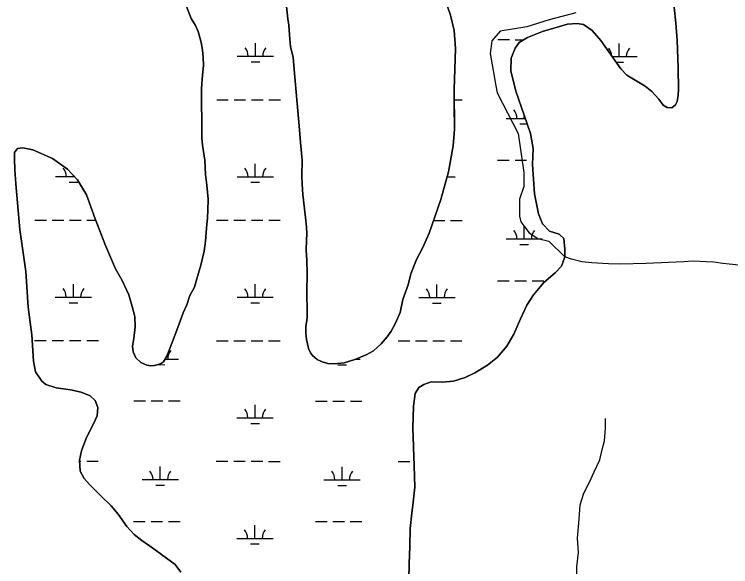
# Model space of a CAD drawing. Extents: x 3148686 to 3186545, y 916144 to 941516.
# Drawn here: x 3169093 to 3171071, y 928058 to 929583 of the extents above; entities that cross this region are included whole.
import ezdxf

# ---------------------------------------------------------------- set-up
doc = ezdxf.new("R2010")
doc.units = 0
for name, color, linetype in [('V-SITE-VEGE', 7, 'Continuous'), ('V-TOPO-SHOR', 7, 'Continuous'), ('V-WETL-SWMP', 7, 'Continuous')]:
    doc.layers.add(name, color=color, linetype=linetype)

msp = doc.modelspace()

# ---------------------------------------------------------------- linework, layer by layer
at = {"layer": 'V-SITE-VEGE'}
for points in [[(3169567.3, 929607.4), (3169581.5, 929571), (3169592.7, 929551.9), (3169600.2, 929535.4), (3169608.8, 929504.7), (3169612.4, 929484.2), (3169614.1, 929464.4), (3169615.2, 929441.5), (3169612.2, 929415), (3169609.4, 929378.5), (3169609.3, 929331.3), (3169610.4, 929294.9), (3169610.5, 929266.7), (3169610.8, 929241.7), (3169612.8, 929222.1), (3169618.8, 929180.7), (3169620.9, 929140.4), (3169624.7, 929111.2), (3169628, 929072.2), (3169627.5, 929041), (3169626.1, 929021.4), (3169623.3, 928992.6), (3169620.6, 928956.7), (3169617.1, 928929.4), (3169607.8, 928890.7), (3169596.5, 928853.1), (3169590, 928830.1), (3169577.8, 928806.8), (3169569.1, 928781.2), (3169558.7, 928758.6), (3169544.5, 928718.3), (3169527.3, 928672.5), (3169514.2, 928639), (3169504.8, 928623.9), (3169496.9, 928618.3), (3169480.3, 928613.3), (3169469.9, 928612.5), (3169459.1, 928614.3), (3169441.9, 928622.1), (3169428.2, 928634.7), (3169421, 928651.4), (3169419.5, 928667.2), (3169423.3, 928688.3), (3169426.3, 928720), (3169425.2, 928749), (3169418.6, 928776.5), (3169409.1, 928809), (3169391, 928848.1), (3169372.6, 928880.2), (3169345.1, 928944.5), (3169316.3, 929018.4), (3169292.6, 929084.2), (3169267, 929126.3), (3169240, 929155.2), (3169198, 929185), (3169144, 929208.4), (3169116.4, 929214.5), (3169101.9, 929212.3), (3169093.7, 929201.2), (3169093, 929183.9), (3169094.4, 929153.8), (3169097.4, 929114.5), (3169101.9, 929062.1), (3169108.6, 928988.5), (3169124.4, 928872.6), (3169131.5, 928774.5), (3169141.6, 928698.4), (3169145.5, 928625.5), (3169151.4, 928596.5), (3169168.8, 928569.9), (3169179.7, 928561), (3169208.9, 928552.3), (3169248.1, 928546.6), (3169277.6, 928539.7), (3169302.5, 928530), (3169316.5, 928517.2), (3169323.8, 928497.2), (3169321.8, 928475.1), (3169316.7, 928464.8), (3169290.1, 928410.5), (3169278.5, 928378)], [(3169904.8, 928660.8), (3169902.2, 928672.9), (3169899.9, 928685.1), (3169897.8, 928703.4), (3169897.4, 928722.2), (3169899.8, 928732.1), (3169901.6, 928745.7), (3169901.7, 928760.1), (3169900.6, 928816.8), (3169901.4, 928866.6), (3169900.6, 928904.3), (3169899, 928931.6), (3169899.2, 928959.7), (3169900.1, 928976.5), (3169899.3, 928996), (3169896.5, 929022.2), (3169889.9, 929085.6), (3169887.5, 929114), (3169886.6, 929138.4), (3169887.5, 929180.4), (3169883.1, 929228.6), (3169879.2, 929274.6), (3169873.4, 929336.5), (3169865.7, 929430.6), (3169862.4, 929464.9), (3169855.8, 929493.4), (3169852.9, 929526.4), (3169851.1, 929552.9), (3169848.4, 929570.7), (3169843.6, 929613.5)], [(3170282.5, 929623.9), (3170296.9, 929580.7), (3170307.3, 929538.5), (3170311.2, 929488.9), (3170309.2, 929431.4), (3170307.2, 929375.7), (3170308.6, 929265.9), (3170304.7, 929219.5), (3170291.4, 929148.4), (3170270.9, 929071.6), (3170238.5, 928978.9), (3170220.2, 928937.7), (3170203.3, 928906.5), (3170188.1, 928866.6), (3170180.4, 928835.9), (3170165.9, 928795.5), (3170158.1, 928760), (3170144.1, 928728.1), (3170132.9, 928708.6), (3170122.6, 928692.8), (3170105.7, 928673.6), (3170084.7, 928653.8), (3170064.4, 928643.4), (3170033, 928630.3), (3170003.4, 928621.3), (3169976.1, 928618.5), (3169958.7, 928619.2), (3169943.3, 928623.6), (3169928.8, 928629.9), (3169916.6, 928640.8), (3169910.2, 928648.2), (3169904.8, 928660.8)], [(3170907.8, 929325), (3170918.5, 929332.9), (3170922.6, 929342.2), (3170925.7, 929359.6), (3170926.2, 929374.9), (3170925.9, 929435.5), (3170923.4, 929511.2), (3170919.3, 929558.1), (3170914.7, 929602.4)], [(3170181.1, 927982.4), (3170183, 928066.6), (3170184.8, 928115.1), (3170186.2, 928163.5), (3170190.6, 928206.1), (3170194, 928236), (3170198.7, 928277.7), (3170197.2, 928336.6), (3170192.8, 928441.9), (3170194.7, 928501.6), (3170200, 928536.2), (3170210.1, 928552.7), (3170223.8, 928561.1), (3170244.2, 928568.2), (3170274.1, 928567.6), (3170305.1, 928570.7), (3170337.8, 928580.7), (3170364.7, 928593.3), (3170399.3, 928614.1), (3170427.1, 928636.5), (3170452.5, 928667.2), (3170472.1, 928699.8), (3170490.1, 928742.7), (3170507.9, 928780.3), (3170526.4, 928808.6), (3170555, 928842.3), (3170586.5, 928869.1), (3170603.8, 928887.6), (3170612.9, 928913.2), (3170613.2, 928934.4), (3170610.3, 928964.4), (3170597.6, 928975.8), (3170570.9, 928984.5), (3170551.3, 929004.5), (3170540.4, 929032.2), (3170528.7, 929086.9), (3170523.8, 929168.2), (3170525.5, 929212.1), (3170517.9, 929253.8), (3170500.9, 929304.3), (3170477.7, 929370.6), (3170464, 929426.4), (3170464.7, 929462.2), (3170475.6, 929489.5), (3170487, 929505.2), (3170509.9, 929518.7), (3170551, 929535.8), (3170620.2, 929555.3), (3170646.7, 929557.9), (3170664.3, 929554.9), (3170687.9, 929538.4), (3170711.8, 929510.2), (3170728.1, 929488.6), (3170767.2, 929432.4), (3170784.3, 929415.3), (3170834.8, 929384.2), (3170852.6, 929369.9), (3170872.2, 929348.3), (3170884.7, 929331.7), (3170895.8, 929325.6), (3170907.8, 929325)], [(3169278.5, 928378), (3169273.3, 928352.1), (3169274.4, 928322.3), (3169285.7, 928302.1), (3169300.3, 928285.3), (3169329.5, 928256.1), (3169360.5, 928226.2), (3169380.1, 928203.4), (3169403.4, 928168.8), (3169424, 928147.3), (3169445, 928130.3), (3169475.4, 928109.6), (3169536.6, 928064.5), (3169552.5, 928043.4)]]:
    msp.add_lwpolyline(points, dxfattribs=at)
at = {"layer": 'V-TOPO-SHOR'}
for points in [[(3170642.9, 929586.5), (3170569.5, 929567.3), (3170507.6, 929548), (3170434.1, 929536.5), (3170410.9, 929509.4), (3170407, 929474.6), (3170414.6, 929428.2), (3170422.3, 929385.7), (3170426.2, 929366.3), (3170484.1, 929254.1), (3170499.4, 929145.9), (3170499.4, 929107.2), (3170487.7, 929072.4), (3170487.7, 929026), (3170491.5, 929010.5), (3170499.3, 928998.9), (3170514.7, 928979.6), (3170537.9, 928964.1), (3170568.8, 928956.3), (3170612.9, 928913.2)], [(3171325.7, 928878.8), (3171272.1, 928879.7), (3171224.9, 928881.1), (3171180.8, 928883.3), (3171137.5, 928886.1), (3171049, 928895.2), (3171024.1, 928898.5), (3171003.4, 928900.1), (3170967.3, 928901.3), (3170940.3, 928899.9), (3170837, 928894.9), (3170766.5, 928893.1), (3170733.4, 928894.5), (3170687.5, 928896.7), (3170659.4, 928899.9), (3170631.1, 928906.7), (3170612.9, 928913.2)], [(3170647.9, 927909.4), (3170632.6, 927937.9), (3170634.8, 927968.5), (3170645.8, 928027.5), (3170645.9, 928058.1), (3170650.3, 928097.5), (3170648.1, 928136.8), (3170652.6, 928189.3), (3170654.8, 928228.6), (3170665.7, 928261.4), (3170681.1, 928292), (3170694.2, 928320.4), (3170709.6, 928353.2), (3170716.2, 928381.6), (3170722.7, 928405.7), (3170725, 928440.6), (3170725, 928466.9)]]:
    msp.add_lwpolyline(points, dxfattribs=at)
at = {"layer": 'V-WETL-SWMP'}
for p, q in [((3170427.6, 929512.9), (3170459.6, 929512.9)), ((3170475.6, 929512.8), (3170499.9, 929512.8)), ((3169758.6, 929467.2), (3169758.6, 929503.2)), ((3170762.4, 929466.1), (3170762.4, 929502.1)), ((3169708.6, 929467.2), (3169808.6, 929467.1)), ((3169746.6, 929451.8), (3169770.6, 929451.7)), ((3170310.4, 929466.6), (3170310.5, 929466.6)), ((3170743.7, 929466.1), (3170812.4, 929466.1)), ((3170754.5, 929450.7), (3170774.4, 929450.7)), ((3169651.6, 929347.2), (3169683.6, 929347.2)), ((3169699.6, 929347.2), (3169731.6, 929347.1)), ((3169747.6, 929347.1), (3169779.6, 929347.1)), ((3169795.6, 929347.1), (3169827.6, 929347)), ((3170307.6, 929346.5), (3170329.5, 929346.5)), ((3170450.8, 929295.6), (3170503.8, 929295.6)), ((3170500.8, 929295.6), (3170500.8, 929304.6)), ((3170488.8, 929280.2), (3170509, 929280.1)), ((3170427.3, 929180.2), (3170459.3, 929180.2)), ((3170475.3, 929180.2), (3170507.3, 929180.1)), ((3170523.3, 929180.1), (3170524.3, 929180.1)), ((3169758.2, 929134.5), (3169758.3, 929170.5)), ((3169206.3, 929135.1), (3169258.8, 929135)), ((3169256.3, 929135), (3169256.3, 929137.7)), ((3169708.2, 929134.6), (3169808.2, 929134.4)), ((3170287.5, 929133.9), (3170310.1, 929133.9)), ((3169244.3, 929119.6), (3169268.3, 929119.6)), ((3169746.2, 929119.1), (3169770.2, 929119.1)), ((3169149.4, 929015.1), (3169181.4, 929015)), ((3169197.4, 929015), (3169229.4, 929015)), ((3169245.4, 929015), (3169277.4, 929014.9)), ((3169293.4, 929014.9), (3169317.7, 929014.9)), ((3169651.3, 929014.5), (3169683.3, 929014.5)), ((3169699.3, 929014.5), (3169731.3, 929014.5)), ((3169747.3, 929014.4), (3169779.3, 929014.4)), ((3169795.3, 929014.4), (3169827.3, 929014.4)), ((3170250.7, 929013.9), (3170281.2, 929013.9)), ((3170297.2, 929013.9), (3170329.2, 929013.8)), ((3170500.4, 928962.9), (3170500.5, 928998.9)), ((3170450.4, 928963), (3170550.4, 928962.9)), ((3170488.4, 928947.5), (3170512.4, 928947.5)), ((3169256, 928802.4), (3169256, 928838.4)), ((3169757.9, 928801.8), (3169757.9, 928837.8)), ((3170259.8, 928801.3), (3170259.8, 928837.3)), ((3170426.9, 928847.6), (3170458.9, 928847.5)), ((3170474.9, 928847.5), (3170506.9, 928847.5)), ((3170522.9, 928847.4), (3170554.9, 928847.4)), ((3169206, 928802.4), (3169306, 928802.3)), ((3169707.9, 928801.9), (3169807.9, 928801.8)), ((3170209.8, 928801.3), (3170309.8, 928801.2)), ((3169244, 928786.9), (3169268, 928786.9)), ((3169745.9, 928786.4), (3169769.9, 928786.4)), ((3170247.8, 928785.9), (3170271.8, 928785.9)), ((3169149, 928682.4), (3169181, 928682.4)), ((3169197, 928682.3), (3169229, 928682.3)), ((3169245, 928682.3), (3169277, 928682.3)), ((3169293, 928682.2), (3169325, 928682.2)), ((3169650.9, 928681.9), (3169682.9, 928681.8)), ((3169698.9, 928681.8), (3169730.9, 928681.8)), ((3169746.9, 928681.8), (3169778.9, 928681.7)), ((3169794.9, 928681.7), (3169826.9, 928681.7)), ((3170152.8, 928681.3), (3170184.8, 928681.3)), ((3170200.8, 928681.3), (3170232.8, 928681.3)), ((3170248.8, 928681.2), (3170280.8, 928681.2)), ((3170296.8, 928681.2), (3170328.8, 928681.2)), ((3169509.4, 928631.3), (3169546.3, 928631.2)), ((3170033.9, 928630.7), (3170048.2, 928630.7)), ((3169488.7, 928615.9), (3169508.3, 928615.8)), ((3169986.2, 928615.3), (3170010.2, 928615.3)), ((3169422.7, 928515.9), (3169454.7, 928515.9)), ((3169470.7, 928515.9), (3169502.7, 928515.9)), ((3169518.7, 928515.8), (3169550.7, 928515.8)), ((3169757.5, 928469.2), (3169757.6, 928505.2)), ((3169924.7, 928515.4), (3169956.7, 928515.4)), ((3169972.7, 928515.4), (3170004.7, 928515.3)), ((3170020.7, 928515.3), (3170052.7, 928515.3)), ((3169707.5, 928469.2), (3169807.5, 928469.1)), ((3169745.5, 928453.7), (3169769.5, 928453.7)), ((3169273.4, 928349.6), (3169276.7, 928349.6)), ((3169292.7, 928349.6), (3169324.7, 928349.5)), ((3169650.6, 928349.2), (3169682.6, 928349.2)), ((3169698.6, 928349.1), (3169730.6, 928349.1)), ((3169746.6, 928349.1), (3169778.6, 928349.1)), ((3169794.6, 928349), (3169826.6, 928349)), ((3170152.5, 928348.7), (3170184.5, 928348.6)), ((3169495.9, 928298.6), (3169496, 928334.6)), ((3169997.8, 928298.1), (3169997.9, 928334.1)), ((3169445.9, 928298.7), (3169545.9, 928298.6)), ((3169483.9, 928283.2), (3169507.9, 928283.2)), ((3169947.8, 928298.1), (3170047.8, 928298)), ((3169985.8, 928282.7), (3170009.8, 928282.6)), ((3169422.4, 928183.3), (3169454.4, 928183.2)), ((3169470.4, 928183.2), (3169502.4, 928183.2)), ((3169518.4, 928183.2), (3169550.4, 928183.1)), ((3169924.3, 928182.7), (3169956.3, 928182.7)), ((3169972.3, 928182.7), (3170004.3, 928182.6)), ((3170020.3, 928182.6), (3170052.3, 928182.6)), ((3169757.2, 928136.5), (3169757.2, 928172.5)), ((3169707.2, 928136.5), (3169807.2, 928136.4)), ((3169745.2, 928121.1), (3169769.2, 928121))]:
    msp.add_line(p, q, dxfattribs=at)
for points in [[(3169101.9, 929212.3), (3169116.4, 929214.5), (3169144, 929208.4), (3169198, 929185), (3169240, 929155.2), (3169267, 929126.3), (3169292.6, 929084.2), (3169316.3, 929018.4), (3169345.1, 928944.5), (3169372.6, 928880.2), (3169391, 928848.1), (3169409.1, 928809), (3169418.6, 928776.5), (3169425.2, 928749), (3169426.3, 928720), (3169423.3, 928688.3), (3169419.5, 928667.2), (3169421, 928651.4), (3169428.2, 928634.7), (3169441.9, 928622.1), (3169459.1, 928614.3), (3169469.9, 928612.5), (3169480.3, 928613.3), (3169496.9, 928618.3), (3169504.8, 928623.9), (3169514.2, 928639), (3169527.3, 928672.5), (3169544.5, 928718.3), (3169558.7, 928758.6), (3169569.1, 928781.2), (3169577.8, 928806.8), (3169590, 928830.1), (3169596.5, 928853.1), (3169607.8, 928890.7), (3169617.1, 928929.4), (3169620.6, 928956.7), (3169623.3, 928992.6), (3169626.1, 929021.4), (3169627.5, 929041), (3169628, 929072.2), (3169624.7, 929111.2), (3169620.9, 929140.4), (3169618.8, 929180.7), (3169612.8, 929222.1), (3169610.8, 929241.7), (3169610.5, 929266.7), (3169610.4, 929294.9), (3169609.3, 929331.3), (3169609.4, 929378.5), (3169612.2, 929415), (3169615.2, 929441.5), (3169614.1, 929464.4), (3169612.4, 929484.2), (3169608.8, 929504.7), (3169600.2, 929535.4), (3169592.7, 929551.9), (3169581.5, 929571), (3169567.3, 929607.4)], [(3169843.6, 929613.5), (3169848.4, 929570.7), (3169851.1, 929552.9), (3169852.9, 929526.4), (3169855.8, 929493.4), (3169862.4, 929464.9), (3169865.7, 929430.6), (3169873.4, 929336.5), (3169879.2, 929274.6), (3169883.1, 929228.6), (3169887.5, 929180.4), (3169886.6, 929138.4), (3169887.5, 929114), (3169889.9, 929085.6), (3169896.5, 929022.2), (3169899.3, 928996), (3169900.1, 928976.5), (3169899.2, 928959.7), (3169899, 928931.6), (3169900.6, 928904.3), (3169901.4, 928866.6), (3169900.6, 928816.8), (3169901.7, 928760.1), (3169901.6, 928745.7), (3169899.8, 928732.1), (3169897.4, 928722.2), (3169897.8, 928703.4), (3169899.9, 928685.1), (3169902.2, 928672.9), (3169904.8, 928660.8), (3169910.2, 928648.2), (3169916.6, 928640.8), (3169928.8, 928629.9), (3169943.3, 928623.6), (3169958.7, 928619.2), (3169976.1, 928618.5), (3170003.4, 928621.3), (3170033, 928630.3), (3170064.4, 928643.4), (3170084.7, 928653.8), (3170105.7, 928673.6), (3170122.6, 928692.8), (3170132.9, 928708.6), (3170144.1, 928728.1), (3170158.1, 928760), (3170165.9, 928795.5), (3170180.4, 928835.9), (3170188.1, 928866.6), (3170203.3, 928906.5), (3170220.2, 928937.7), (3170238.5, 928978.9), (3170270.9, 929071.6), (3170291.4, 929148.4), (3170304.7, 929219.5)], [(3170304.7, 929219.5), (3170308.6, 929265.9), (3170307.7, 929333.4), (3170307.2, 929375.7), (3170309.2, 929431.4), (3170311.2, 929488.9), (3170307.3, 929538.5), (3170296.9, 929580.7), (3170282.5, 929623.9)], [(3170914.7, 929602.4), (3170919.3, 929558.1), (3170923.4, 929511.2), (3170925.9, 929435.5), (3170926.2, 929374.9), (3170925.7, 929359.6), (3170922.6, 929342.2), (3170918.5, 929332.9), (3170907.8, 929325), (3170895.8, 929325.6), (3170884.7, 929331.7), (3170872.2, 929348.3), (3170852.6, 929369.9), (3170834.8, 929384.2), (3170784.3, 929415.3), (3170767.2, 929432.4), (3170728.1, 929488.6), (3170711.8, 929510.2), (3170687.9, 929538.4), (3170664.3, 929554.9), (3170646.7, 929557.9), (3170620.2, 929555.3), (3170551, 929535.8), (3170509.9, 929518.7), (3170487, 929505.2), (3170475.6, 929489.5), (3170464.7, 929462.2), (3170464, 929426.4), (3170477.7, 929370.6), (3170500.9, 929304.3), (3170517.9, 929253.8), (3170525.5, 929212.1)], [(3169552.5, 928043.4), (3169536.6, 928064.5), (3169475.4, 928109.6), (3169445, 928130.3), (3169424, 928147.3), (3169403.4, 928168.8), (3169380.1, 928203.4), (3169360.5, 928226.2), (3169329.5, 928256.1), (3169300.3, 928285.3), (3169285.7, 928302.1), (3169274.4, 928322.3), (3169273.3, 928352.1), (3169278.5, 928378), (3169290.1, 928410.5), (3169316.7, 928464.8), (3169321.8, 928475.1), (3169323.8, 928497.2), (3169316.5, 928517.2), (3169302.5, 928530), (3169277.6, 928539.7), (3169248.1, 928546.6), (3169208.9, 928552.3), (3169179.7, 928561), (3169168.8, 928569.9), (3169151.4, 928596.4), (3169145.5, 928625.5), (3169141.6, 928698.4), (3169131.5, 928774.5), (3169124.4, 928872.6), (3169108.6, 928988.5), (3169101.9, 929062.1), (3169097.4, 929114.5), (3169094.4, 929153.8), (3169093, 929183.9), (3169093.7, 929201.2), (3169101.9, 929212.3)], [(3170525.5, 929212.1), (3170523.8, 929168.2), (3170528.7, 929086.9), (3170540.4, 929032.2), (3170551.3, 929004.5), (3170570.9, 928984.5), (3170597.6, 928975.8), (3170610.3, 928964.4), (3170613.2, 928934.4), (3170612.9, 928913.2), (3170603.8, 928887.6), (3170586.5, 928869.1), (3170555, 928842.3), (3170526.4, 928808.6), (3170507.9, 928780.3), (3170490.1, 928742.7), (3170472.1, 928699.8), (3170452.5, 928667.2), (3170427.1, 928636.5), (3170399.3, 928614.1), (3170364.7, 928593.3), (3170337.8, 928580.7), (3170305.1, 928570.7), (3170274.1, 928567.6), (3170244.2, 928568.2), (3170223.8, 928561.1), (3170210.1, 928552.7), (3170200, 928536.2), (3170194.7, 928501.6), (3170192.8, 928441.9), (3170197.2, 928336.6), (3170198.7, 928277.7), (3170194, 928236), (3170190.6, 928206.1), (3170186.2, 928163.5), (3170184.8, 928115.1), (3170183, 928066.6), (3170181.1, 927982.4)]]:
    msp.add_lwpolyline(points, dxfattribs=at)
for centre, start, end in [((3169703.3, 929467.7), 359.1678, 40.7115), ((3169813.8, 929467.6), 139.1678, 180.7115), ((3170707.2, 929466.6), 2.3669, 40.7115), ((3170817.6, 929466.5), 139.1678, 180.7115), ((3170445.5, 929296.1), 359.1678, 40.7115), ((3169201.1, 929135.6), 359.1678, 40.7115), ((3169703, 929135), 359.1678, 40.7115), ((3169813.5, 929134.9), 139.1678, 180.7115), ((3170445.2, 928963.4), 359.1678, 40.7115), ((3170555.7, 928963.3), 139.1678, 180.7115), ((3169200.7, 928802.9), 359.1678, 40.7115), ((3169311.2, 928802.8), 139.1678, 180.7115), ((3169702.6, 928802.4), 359.1678, 40.7115), ((3169813.1, 928802.2), 139.1678, 180.7115), ((3170204.6, 928801.8), 359.1678, 40.7115), ((3170315, 928801.7), 139.1678, 180.7115), ((3169551.5, 928631.7), 139.1678, 180.7115), ((3169702.3, 928469.7), 359.1678, 40.7115), ((3169812.8, 928469.6), 139.1678, 180.7115), ((3169440.7, 928299.1), 359.1678, 40.7115), ((3169551.2, 928299), 139.1678, 180.7115), ((3169942.6, 928298.6), 359.1678, 40.7115), ((3170053.1, 928298.5), 139.1678, 180.7115), ((3169701.9, 928137), 359.1678, 40.7115), ((3169812.4, 928136.9), 139.1678, 180.7115)]:
    msp.add_arc(centre, 35.2, start, end, dxfattribs=at)

doc.saveas('drawing.dxf')
